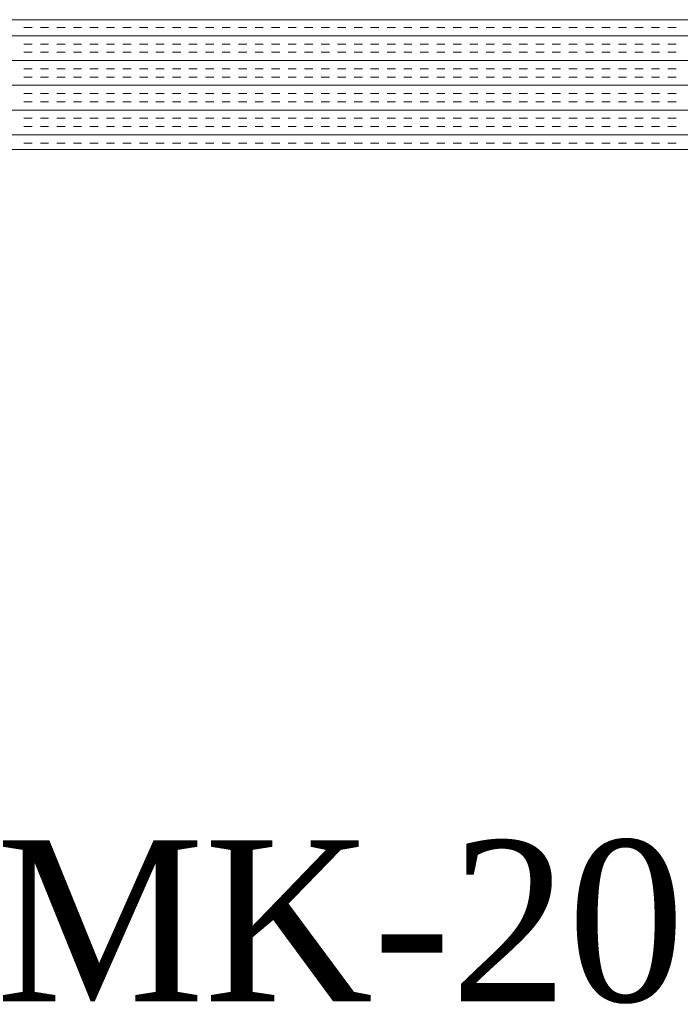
# Model space of a CAD drawing. Extents: x 3940905 to 4145695, y 925352 to 1109797.
# Tile 289 of 656: x 3980111 to 3980365, y 1100231 to 1100610. Entities that reach past the tile are written whole.
import ezdxf

# ---------------------------------------------------------------- set-up
doc = ezdxf.new("R2010")
doc.units = 0
doc.header["$LTSCALE"] = 750
doc.header["$MEASUREMENT"] = 0
doc.layers.add('CKD Equipments', color=252, linetype='CONTINUOUS', lineweight=0)
doc.layers.add('PDF_A - TEXT', color=7, linetype='CONTINUOUS')
doc.styles.add('CKD_Dimension Text', font='BOOKOS.TTF')

msp = doc.modelspace()

# ---------------------------------------------------------------- linework, layer by layer
at = {"layer": 'CKD Equipments'}
for p, q in [((3980620.61, 1100610.1), (3979802.61, 1100610.1)), ((3980570.61, 1100560.1), (3979852.61, 1100560.1))]:
    msp.add_line(p, q, dxfattribs=at)
at = {"layer": 'CKD Equipments', "color": 4, "linetype": 'Continuous'}
for p, q in [((3980112.48, 1100607.08), (3980115.65, 1100607.08)), ((3980118.83, 1100607.08), (3980122, 1100607.08)), ((3980125.18, 1100607.08), (3980128.35, 1100607.08)), ((3980131.53, 1100607.08), (3980134.7, 1100607.08)), ((3980137.88, 1100607.08), (3980141.05, 1100607.08)), ((3980144.23, 1100607.08), (3980147.4, 1100607.08)), ((3980150.58, 1100607.08), (3980153.75, 1100607.08)), ((3980156.93, 1100607.08), (3980160.1, 1100607.08)), ((3980163.28, 1100607.08), (3980166.45, 1100607.08)), ((3980169.63, 1100607.08), (3980172.8, 1100607.08)), ((3980175.98, 1100607.08), (3980179.15, 1100607.08)), ((3980182.33, 1100607.08), (3980185.5, 1100607.08)), ((3980188.68, 1100607.08), (3980191.85, 1100607.08)), ((3980195.03, 1100607.08), (3980198.2, 1100607.08)), ((3980201.38, 1100607.08), (3980204.55, 1100607.08)), ((3980207.73, 1100607.08), (3980210.9, 1100607.08)), ((3980214.08, 1100607.08), (3980217.25, 1100607.08)), ((3980220.43, 1100607.08), (3980223.6, 1100607.08)), ((3980226.78, 1100607.08), (3980229.95, 1100607.08)), ((3980233.13, 1100607.08), (3980236.3, 1100607.08)), ((3980239.48, 1100607.08), (3980242.65, 1100607.08)), ((3980245.83, 1100607.08), (3980249, 1100607.08)), ((3980252.18, 1100607.08), (3980255.35, 1100607.08)), ((3980258.53, 1100607.08), (3980261.7, 1100607.08)), ((3980264.88, 1100607.08), (3980268.05, 1100607.08)), ((3980271.23, 1100607.08), (3980274.4, 1100607.08)), ((3980277.58, 1100607.08), (3980280.75, 1100607.08)), ((3980283.93, 1100607.08), (3980287.1, 1100607.08)), ((3980290.28, 1100607.08), (3980293.45, 1100607.08)), ((3980296.63, 1100607.08), (3980299.8, 1100607.08)), ((3980302.98, 1100607.08), (3980306.15, 1100607.08)), ((3980309.33, 1100607.08), (3980312.5, 1100607.08)), ((3980315.68, 1100607.08), (3980318.85, 1100607.08)), ((3980322.03, 1100607.08), (3980325.2, 1100607.08)), ((3980328.38, 1100607.08), (3980331.55, 1100607.08)), ((3980334.73, 1100607.08), (3980337.9, 1100607.08)), ((3980341.08, 1100607.08), (3980344.25, 1100607.08)), ((3980347.43, 1100607.08), (3980350.6, 1100607.08)), ((3980353.78, 1100607.08), (3980356.95, 1100607.08)), ((3980360.13, 1100607.08), (3980363.3, 1100607.08)), ((3979802.61, 1100603.91), (3980620.61, 1100603.91)), ((3980112.48, 1100600.73), (3980115.65, 1100600.73)), ((3980118.83, 1100600.73), (3980122, 1100600.73)), ((3980125.18, 1100600.73), (3980128.35, 1100600.73)), ((3980131.53, 1100600.73), (3980134.7, 1100600.73)), ((3980137.88, 1100600.73), (3980141.05, 1100600.73)), ((3980144.23, 1100600.73), (3980147.4, 1100600.73)), ((3980150.58, 1100600.73), (3980153.75, 1100600.73)), ((3980156.93, 1100600.73), (3980160.1, 1100600.73)), ((3980163.28, 1100600.73), (3980166.45, 1100600.73)), ((3980169.63, 1100600.73), (3980172.8, 1100600.73)), ((3980175.98, 1100600.73), (3980179.15, 1100600.73)), ((3980182.33, 1100600.73), (3980185.5, 1100600.73)), ((3980188.68, 1100600.73), (3980191.85, 1100600.73)), ((3980195.03, 1100600.73), (3980198.2, 1100600.73)), ((3980201.38, 1100600.73), (3980204.55, 1100600.73)), ((3980207.73, 1100600.73), (3980210.9, 1100600.73)), ((3980214.08, 1100600.73), (3980217.25, 1100600.73)), ((3980220.43, 1100600.73), (3980223.6, 1100600.73)), ((3980226.78, 1100600.73), (3980229.95, 1100600.73)), ((3980233.13, 1100600.73), (3980236.3, 1100600.73)), ((3980239.48, 1100600.73), (3980242.65, 1100600.73)), ((3980245.83, 1100600.73), (3980249, 1100600.73)), ((3980252.18, 1100600.73), (3980255.35, 1100600.73)), ((3980258.53, 1100600.73), (3980261.7, 1100600.73)), ((3980264.88, 1100600.73), (3980268.05, 1100600.73)), ((3980271.23, 1100600.73), (3980274.4, 1100600.73)), ((3980277.58, 1100600.73), (3980280.75, 1100600.73)), ((3980283.93, 1100600.73), (3980287.1, 1100600.73)), ((3980290.28, 1100600.73), (3980293.45, 1100600.73)), ((3980296.63, 1100600.73), (3980299.8, 1100600.73)), ((3980302.98, 1100600.73), (3980306.15, 1100600.73)), ((3980309.33, 1100600.73), (3980312.5, 1100600.73)), ((3980315.68, 1100600.73), (3980318.85, 1100600.73)), ((3980322.03, 1100600.73), (3980325.2, 1100600.73)), ((3980328.38, 1100600.73), (3980331.55, 1100600.73)), ((3980334.73, 1100600.73), (3980337.9, 1100600.73)), ((3980341.08, 1100600.73), (3980344.25, 1100600.73)), ((3980347.43, 1100600.73), (3980350.6, 1100600.73)), ((3980353.78, 1100600.73), (3980356.95, 1100600.73)), ((3980360.13, 1100600.73), (3980363.3, 1100600.73)), ((3980112.48, 1100597.56), (3980115.65, 1100597.56)), ((3980118.83, 1100597.56), (3980122, 1100597.56)), ((3980125.18, 1100597.56), (3980128.35, 1100597.56)), ((3980131.53, 1100597.56), (3980134.7, 1100597.56)), ((3980137.88, 1100597.56), (3980141.05, 1100597.56)), ((3980144.23, 1100597.56), (3980147.4, 1100597.56)), ((3980150.58, 1100597.56), (3980153.75, 1100597.56)), ((3980156.93, 1100597.56), (3980160.1, 1100597.56)), ((3980163.28, 1100597.56), (3980166.45, 1100597.56)), ((3980169.63, 1100597.56), (3980172.8, 1100597.56)), ((3980175.98, 1100597.56), (3980179.15, 1100597.56)), ((3980182.33, 1100597.56), (3980185.5, 1100597.56)), ((3980188.68, 1100597.56), (3980191.85, 1100597.56)), ((3980195.03, 1100597.56), (3980198.2, 1100597.56)), ((3980201.38, 1100597.56), (3980204.55, 1100597.56)), ((3980207.73, 1100597.56), (3980210.9, 1100597.56)), ((3980214.08, 1100597.56), (3980217.25, 1100597.56)), ((3980220.43, 1100597.56), (3980223.6, 1100597.56)), ((3980226.78, 1100597.56), (3980229.95, 1100597.56)), ((3980233.13, 1100597.56), (3980236.3, 1100597.56)), ((3980239.48, 1100597.56), (3980242.65, 1100597.56)), ((3980245.83, 1100597.56), (3980249, 1100597.56)), ((3980252.18, 1100597.56), (3980255.35, 1100597.56)), ((3980258.53, 1100597.56), (3980261.7, 1100597.56)), ((3980264.88, 1100597.56), (3980268.05, 1100597.56)), ((3980271.23, 1100597.56), (3980274.4, 1100597.56)), ((3980277.58, 1100597.56), (3980280.75, 1100597.56)), ((3980283.93, 1100597.56), (3980287.1, 1100597.56)), ((3980290.28, 1100597.56), (3980293.45, 1100597.56)), ((3980296.63, 1100597.56), (3980299.8, 1100597.56)), ((3980302.98, 1100597.56), (3980306.15, 1100597.56)), ((3980309.33, 1100597.56), (3980312.5, 1100597.56)), ((3980315.68, 1100597.56), (3980318.85, 1100597.56)), ((3980322.03, 1100597.56), (3980325.2, 1100597.56)), ((3980328.38, 1100597.56), (3980331.55, 1100597.56)), ((3980334.73, 1100597.56), (3980337.9, 1100597.56)), ((3980341.08, 1100597.56), (3980344.25, 1100597.56)), ((3980347.43, 1100597.56), (3980350.6, 1100597.56)), ((3980353.78, 1100597.56), (3980356.95, 1100597.56)), ((3980360.13, 1100597.56), (3980363.3, 1100597.56)), ((3979802.61, 1100594.38), (3980620.61, 1100594.38)), ((3980112.48, 1100591.21), (3980115.65, 1100591.21)), ((3980118.83, 1100591.21), (3980122, 1100591.21)), ((3980125.18, 1100591.21), (3980128.35, 1100591.21)), ((3980131.53, 1100591.21), (3980134.7, 1100591.21)), ((3980137.88, 1100591.21), (3980141.05, 1100591.21)), ((3980144.23, 1100591.21), (3980147.4, 1100591.21)), ((3980150.58, 1100591.21), (3980153.75, 1100591.21)), ((3980156.93, 1100591.21), (3980160.1, 1100591.21)), ((3980163.28, 1100591.21), (3980166.45, 1100591.21)), ((3980169.63, 1100591.21), (3980172.8, 1100591.21)), ((3980175.98, 1100591.21), (3980179.15, 1100591.21)), ((3980182.33, 1100591.21), (3980185.5, 1100591.21)), ((3980188.68, 1100591.21), (3980191.85, 1100591.21)), ((3980195.03, 1100591.21), (3980198.2, 1100591.21)), ((3980201.38, 1100591.21), (3980204.55, 1100591.21)), ((3980207.73, 1100591.21), (3980210.9, 1100591.21)), ((3980214.08, 1100591.21), (3980217.25, 1100591.21)), ((3980220.43, 1100591.21), (3980223.6, 1100591.21)), ((3980226.78, 1100591.21), (3980229.95, 1100591.21)), ((3980233.13, 1100591.21), (3980236.3, 1100591.21)), ((3980239.48, 1100591.21), (3980242.65, 1100591.21)), ((3980245.83, 1100591.21), (3980249, 1100591.21)), ((3980252.18, 1100591.21), (3980255.35, 1100591.21)), ((3980258.53, 1100591.21), (3980261.7, 1100591.21)), ((3980264.88, 1100591.21), (3980268.05, 1100591.21)), ((3980271.23, 1100591.21), (3980274.4, 1100591.21)), ((3980277.58, 1100591.21), (3980280.75, 1100591.21)), ((3980283.93, 1100591.21), (3980287.1, 1100591.21)), ((3980290.28, 1100591.21), (3980293.45, 1100591.21)), ((3980296.63, 1100591.21), (3980299.8, 1100591.21)), ((3980302.98, 1100591.21), (3980306.15, 1100591.21)), ((3980309.33, 1100591.21), (3980312.5, 1100591.21)), ((3980315.68, 1100591.21), (3980318.85, 1100591.21)), ((3980322.03, 1100591.21), (3980325.2, 1100591.21)), ((3980328.38, 1100591.21), (3980331.55, 1100591.21)), ((3980334.73, 1100591.21), (3980337.9, 1100591.21)), ((3980341.08, 1100591.21), (3980344.25, 1100591.21)), ((3980347.43, 1100591.21), (3980350.6, 1100591.21)), ((3980353.78, 1100591.21), (3980356.95, 1100591.21)), ((3980360.13, 1100591.21), (3980363.3, 1100591.21)), ((3980112.48, 1100588.03), (3980115.65, 1100588.03)), ((3980118.83, 1100588.03), (3980122, 1100588.03)), ((3980125.18, 1100588.03), (3980128.35, 1100588.03)), ((3980131.53, 1100588.03), (3980134.7, 1100588.03)), ((3980137.88, 1100588.03), (3980141.05, 1100588.03)), ((3980144.23, 1100588.03), (3980147.4, 1100588.03)), ((3980150.58, 1100588.03), (3980153.75, 1100588.03)), ((3980156.93, 1100588.03), (3980160.1, 1100588.03)), ((3980163.28, 1100588.03), (3980166.45, 1100588.03)), ((3980169.63, 1100588.03), (3980172.8, 1100588.03)), ((3980175.98, 1100588.03), (3980179.15, 1100588.03)), ((3980182.33, 1100588.03), (3980185.5, 1100588.03)), ((3980188.68, 1100588.03), (3980191.85, 1100588.03)), ((3980195.03, 1100588.03), (3980198.2, 1100588.03)), ((3980201.38, 1100588.03), (3980204.55, 1100588.03)), ((3980207.73, 1100588.03), (3980210.9, 1100588.03)), ((3980214.08, 1100588.03), (3980217.25, 1100588.03)), ((3980220.43, 1100588.03), (3980223.6, 1100588.03)), ((3980226.78, 1100588.03), (3980229.95, 1100588.03)), ((3980233.13, 1100588.03), (3980236.3, 1100588.03)), ((3980239.48, 1100588.03), (3980242.65, 1100588.03)), ((3980245.83, 1100588.03), (3980249, 1100588.03)), ((3980252.18, 1100588.03), (3980255.35, 1100588.03)), ((3980258.53, 1100588.03), (3980261.7, 1100588.03)), ((3980264.88, 1100588.03), (3980268.05, 1100588.03)), ((3980271.23, 1100588.03), (3980274.4, 1100588.03)), ((3980277.58, 1100588.03), (3980280.75, 1100588.03)), ((3980283.93, 1100588.03), (3980287.1, 1100588.03)), ((3980290.28, 1100588.03), (3980293.45, 1100588.03)), ((3980296.63, 1100588.03), (3980299.8, 1100588.03)), ((3980302.98, 1100588.03), (3980306.15, 1100588.03)), ((3980309.33, 1100588.03), (3980312.5, 1100588.03)), ((3980315.68, 1100588.03), (3980318.85, 1100588.03)), ((3980322.03, 1100588.03), (3980325.2, 1100588.03)), ((3980328.38, 1100588.03), (3980331.55, 1100588.03)), ((3980334.73, 1100588.03), (3980337.9, 1100588.03)), ((3980341.08, 1100588.03), (3980344.25, 1100588.03)), ((3980347.43, 1100588.03), (3980350.6, 1100588.03)), ((3980353.78, 1100588.03), (3980356.95, 1100588.03)), ((3980360.13, 1100588.03), (3980363.3, 1100588.03)), ((3979802.61, 1100584.86), (3980620.61, 1100584.86)), ((3980112.48, 1100581.68), (3980115.65, 1100581.68)), ((3980118.83, 1100581.68), (3980122, 1100581.68)), ((3980125.18, 1100581.68), (3980128.35, 1100581.68)), ((3980131.53, 1100581.68), (3980134.7, 1100581.68)), ((3980137.88, 1100581.68), (3980141.05, 1100581.68)), ((3980144.23, 1100581.68), (3980147.4, 1100581.68)), ((3980150.58, 1100581.68), (3980153.75, 1100581.68)), ((3980156.93, 1100581.68), (3980160.1, 1100581.68)), ((3980163.28, 1100581.68), (3980166.45, 1100581.68)), ((3980169.63, 1100581.68), (3980172.8, 1100581.68)), ((3980175.98, 1100581.68), (3980179.15, 1100581.68)), ((3980182.33, 1100581.68), (3980185.5, 1100581.68)), ((3980188.68, 1100581.68), (3980191.85, 1100581.68)), ((3980195.03, 1100581.68), (3980198.2, 1100581.68)), ((3980201.38, 1100581.68), (3980204.55, 1100581.68)), ((3980207.73, 1100581.68), (3980210.9, 1100581.68)), ((3980214.08, 1100581.68), (3980217.25, 1100581.68)), ((3980220.43, 1100581.68), (3980223.6, 1100581.68)), ((3980226.78, 1100581.68), (3980229.95, 1100581.68)), ((3980233.13, 1100581.68), (3980236.3, 1100581.68)), ((3980239.48, 1100581.68), (3980242.65, 1100581.68)), ((3980245.83, 1100581.68), (3980249, 1100581.68)), ((3980252.18, 1100581.68), (3980255.35, 1100581.68)), ((3980258.53, 1100581.68), (3980261.7, 1100581.68)), ((3980264.88, 1100581.68), (3980268.05, 1100581.68)), ((3980271.23, 1100581.68), (3980274.4, 1100581.68)), ((3980277.58, 1100581.68), (3980280.75, 1100581.68)), ((3980283.93, 1100581.68), (3980287.1, 1100581.68)), ((3980290.28, 1100581.68), (3980293.45, 1100581.68)), ((3980296.63, 1100581.68), (3980299.8, 1100581.68)), ((3980302.98, 1100581.68), (3980306.15, 1100581.68)), ((3980309.33, 1100581.68), (3980312.5, 1100581.68)), ((3980315.68, 1100581.68), (3980318.85, 1100581.68)), ((3980322.03, 1100581.68), (3980325.2, 1100581.68)), ((3980328.38, 1100581.68), (3980331.55, 1100581.68)), ((3980334.73, 1100581.68), (3980337.9, 1100581.68)), ((3980341.08, 1100581.68), (3980344.25, 1100581.68)), ((3980347.43, 1100581.68), (3980350.6, 1100581.68)), ((3980353.78, 1100581.68), (3980356.95, 1100581.68)), ((3980360.13, 1100581.68), (3980363.3, 1100581.68)), ((3980112.48, 1100578.51), (3980115.65, 1100578.51)), ((3980118.83, 1100578.51), (3980122, 1100578.51)), ((3980125.18, 1100578.51), (3980128.35, 1100578.51)), ((3980131.53, 1100578.51), (3980134.7, 1100578.51)), ((3980137.88, 1100578.51), (3980141.05, 1100578.51)), ((3980144.23, 1100578.51), (3980147.4, 1100578.51)), ((3980150.58, 1100578.51), (3980153.75, 1100578.51)), ((3980156.93, 1100578.51), (3980160.1, 1100578.51)), ((3980163.28, 1100578.51), (3980166.45, 1100578.51)), ((3980169.63, 1100578.51), (3980172.8, 1100578.51)), ((3980175.98, 1100578.51), (3980179.15, 1100578.51)), ((3980182.33, 1100578.51), (3980185.5, 1100578.51)), ((3980188.68, 1100578.51), (3980191.85, 1100578.51)), ((3980195.03, 1100578.51), (3980198.2, 1100578.51)), ((3980201.38, 1100578.51), (3980204.55, 1100578.51)), ((3980207.73, 1100578.51), (3980210.9, 1100578.51)), ((3980214.08, 1100578.51), (3980217.25, 1100578.51)), ((3980220.43, 1100578.51), (3980223.6, 1100578.51)), ((3980226.78, 1100578.51), (3980229.95, 1100578.51)), ((3980233.13, 1100578.51), (3980236.3, 1100578.51)), ((3980239.48, 1100578.51), (3980242.65, 1100578.51)), ((3980245.83, 1100578.51), (3980249, 1100578.51)), ((3980252.18, 1100578.51), (3980255.35, 1100578.51)), ((3980258.53, 1100578.51), (3980261.7, 1100578.51)), ((3980264.88, 1100578.51), (3980268.05, 1100578.51)), ((3980271.23, 1100578.51), (3980274.4, 1100578.51)), ((3980277.58, 1100578.51), (3980280.75, 1100578.51)), ((3980283.93, 1100578.51), (3980287.1, 1100578.51)), ((3980290.28, 1100578.51), (3980293.45, 1100578.51)), ((3980296.63, 1100578.51), (3980299.8, 1100578.51)), ((3980302.98, 1100578.51), (3980306.15, 1100578.51)), ((3980309.33, 1100578.51), (3980312.5, 1100578.51)), ((3980315.68, 1100578.51), (3980318.85, 1100578.51)), ((3980322.03, 1100578.51), (3980325.2, 1100578.51)), ((3980328.38, 1100578.51), (3980331.55, 1100578.51)), ((3980334.73, 1100578.51), (3980337.9, 1100578.51)), ((3980341.08, 1100578.51), (3980344.25, 1100578.51)), ((3980347.43, 1100578.51), (3980350.6, 1100578.51)), ((3980353.78, 1100578.51), (3980356.95, 1100578.51)), ((3980360.13, 1100578.51), (3980363.3, 1100578.51)), ((3979802.61, 1100575.33), (3980620.61, 1100575.33)), ((3980112.48, 1100572.16), (3980115.65, 1100572.16)), ((3980118.83, 1100572.16), (3980122, 1100572.16)), ((3980125.18, 1100572.16), (3980128.35, 1100572.16)), ((3980131.53, 1100572.16), (3980134.7, 1100572.16)), ((3980137.88, 1100572.16), (3980141.05, 1100572.16)), ((3980144.23, 1100572.16), (3980147.4, 1100572.16)), ((3980150.58, 1100572.16), (3980153.75, 1100572.16)), ((3980156.93, 1100572.16), (3980160.1, 1100572.16)), ((3980163.28, 1100572.16), (3980166.45, 1100572.16)), ((3980169.63, 1100572.16), (3980172.8, 1100572.16)), ((3980175.98, 1100572.16), (3980179.15, 1100572.16)), ((3980182.33, 1100572.16), (3980185.5, 1100572.16)), ((3980188.68, 1100572.16), (3980191.85, 1100572.16)), ((3980195.03, 1100572.16), (3980198.2, 1100572.16)), ((3980201.38, 1100572.16), (3980204.55, 1100572.16)), ((3980207.73, 1100572.16), (3980210.9, 1100572.16)), ((3980214.08, 1100572.16), (3980217.25, 1100572.16)), ((3980220.43, 1100572.16), (3980223.6, 1100572.16)), ((3980226.78, 1100572.16), (3980229.95, 1100572.16)), ((3980233.13, 1100572.16), (3980236.3, 1100572.16)), ((3980239.48, 1100572.16), (3980242.65, 1100572.16)), ((3980245.83, 1100572.16), (3980249, 1100572.16)), ((3980252.18, 1100572.16), (3980255.35, 1100572.16)), ((3980258.53, 1100572.16), (3980261.7, 1100572.16)), ((3980264.88, 1100572.16), (3980268.05, 1100572.16)), ((3980271.23, 1100572.16), (3980274.4, 1100572.16)), ((3980277.58, 1100572.16), (3980280.75, 1100572.16)), ((3980283.93, 1100572.16), (3980287.1, 1100572.16)), ((3980290.28, 1100572.16), (3980293.45, 1100572.16)), ((3980296.63, 1100572.16), (3980299.8, 1100572.16)), ((3980302.98, 1100572.16), (3980306.15, 1100572.16)), ((3980309.33, 1100572.16), (3980312.5, 1100572.16)), ((3980315.68, 1100572.16), (3980318.85, 1100572.16)), ((3980322.03, 1100572.16), (3980325.2, 1100572.16)), ((3980328.38, 1100572.16), (3980331.55, 1100572.16)), ((3980334.73, 1100572.16), (3980337.9, 1100572.16)), ((3980341.08, 1100572.16), (3980344.25, 1100572.16)), ((3980347.43, 1100572.16), (3980350.6, 1100572.16)), ((3980353.78, 1100572.16), (3980356.95, 1100572.16)), ((3980360.13, 1100572.16), (3980363.3, 1100572.16)), ((3980112.48, 1100568.98), (3980115.65, 1100568.98)), ((3980118.83, 1100568.98), (3980122, 1100568.98)), ((3980125.18, 1100568.98), (3980128.35, 1100568.98)), ((3980131.53, 1100568.98), (3980134.7, 1100568.98)), ((3980137.88, 1100568.98), (3980141.05, 1100568.98)), ((3980144.23, 1100568.98), (3980147.4, 1100568.98)), ((3980150.58, 1100568.98), (3980153.75, 1100568.98)), ((3980156.93, 1100568.98), (3980160.1, 1100568.98)), ((3980163.28, 1100568.98), (3980166.45, 1100568.98)), ((3980169.63, 1100568.98), (3980172.8, 1100568.98)), ((3980175.98, 1100568.98), (3980179.15, 1100568.98)), ((3980182.33, 1100568.98), (3980185.5, 1100568.98)), ((3980188.68, 1100568.98), (3980191.85, 1100568.98)), ((3980195.03, 1100568.98), (3980198.2, 1100568.98)), ((3980201.38, 1100568.98), (3980204.55, 1100568.98)), ((3980207.73, 1100568.98), (3980210.9, 1100568.98)), ((3980214.08, 1100568.98), (3980217.25, 1100568.98)), ((3980220.43, 1100568.98), (3980223.6, 1100568.98)), ((3980226.78, 1100568.98), (3980229.95, 1100568.98)), ((3980233.13, 1100568.98), (3980236.3, 1100568.98)), ((3980239.48, 1100568.98), (3980242.65, 1100568.98)), ((3980245.83, 1100568.98), (3980249, 1100568.98)), ((3980252.18, 1100568.98), (3980255.35, 1100568.98)), ((3980258.53, 1100568.98), (3980261.7, 1100568.98)), ((3980264.88, 1100568.98), (3980268.05, 1100568.98)), ((3980271.23, 1100568.98), (3980274.4, 1100568.98)), ((3980277.58, 1100568.98), (3980280.75, 1100568.98)), ((3980283.93, 1100568.98), (3980287.1, 1100568.98)), ((3980290.28, 1100568.98), (3980293.45, 1100568.98)), ((3980296.63, 1100568.98), (3980299.8, 1100568.98)), ((3980302.98, 1100568.98), (3980306.15, 1100568.98)), ((3980309.33, 1100568.98), (3980312.5, 1100568.98)), ((3980315.68, 1100568.98), (3980318.85, 1100568.98)), ((3980322.03, 1100568.98), (3980325.2, 1100568.98)), ((3980328.38, 1100568.98), (3980331.55, 1100568.98)), ((3980334.73, 1100568.98), (3980337.9, 1100568.98)), ((3980341.08, 1100568.98), (3980344.25, 1100568.98)), ((3980347.43, 1100568.98), (3980350.6, 1100568.98)), ((3980353.78, 1100568.98), (3980356.95, 1100568.98)), ((3980360.13, 1100568.98), (3980363.3, 1100568.98)), ((3979802.61, 1100565.81), (3980620.61, 1100565.81)), ((3980112.48, 1100562.63), (3980115.65, 1100562.63)), ((3980118.83, 1100562.63), (3980122, 1100562.63)), ((3980125.18, 1100562.63), (3980128.35, 1100562.63)), ((3980131.53, 1100562.63), (3980134.7, 1100562.63)), ((3980137.88, 1100562.63), (3980141.05, 1100562.63)), ((3980144.23, 1100562.63), (3980147.4, 1100562.63)), ((3980150.58, 1100562.63), (3980153.75, 1100562.63)), ((3980156.93, 1100562.63), (3980160.1, 1100562.63)), ((3980163.28, 1100562.63), (3980166.45, 1100562.63)), ((3980169.63, 1100562.63), (3980172.8, 1100562.63)), ((3980175.98, 1100562.63), (3980179.15, 1100562.63)), ((3980182.33, 1100562.63), (3980185.5, 1100562.63)), ((3980188.68, 1100562.63), (3980191.85, 1100562.63)), ((3980195.03, 1100562.63), (3980198.2, 1100562.63)), ((3980201.38, 1100562.63), (3980204.55, 1100562.63)), ((3980207.73, 1100562.63), (3980210.9, 1100562.63)), ((3980214.08, 1100562.63), (3980217.25, 1100562.63)), ((3980220.43, 1100562.63), (3980223.6, 1100562.63)), ((3980226.78, 1100562.63), (3980229.95, 1100562.63)), ((3980233.13, 1100562.63), (3980236.3, 1100562.63)), ((3980239.48, 1100562.63), (3980242.65, 1100562.63)), ((3980245.83, 1100562.63), (3980249, 1100562.63)), ((3980252.18, 1100562.63), (3980255.35, 1100562.63)), ((3980258.53, 1100562.63), (3980261.7, 1100562.63)), ((3980264.88, 1100562.63), (3980268.05, 1100562.63)), ((3980271.23, 1100562.63), (3980274.4, 1100562.63)), ((3980277.58, 1100562.63), (3980280.75, 1100562.63)), ((3980283.93, 1100562.63), (3980287.1, 1100562.63)), ((3980290.28, 1100562.63), (3980293.45, 1100562.63)), ((3980296.63, 1100562.63), (3980299.8, 1100562.63)), ((3980302.98, 1100562.63), (3980306.15, 1100562.63)), ((3980309.33, 1100562.63), (3980312.5, 1100562.63)), ((3980315.68, 1100562.63), (3980318.85, 1100562.63)), ((3980322.03, 1100562.63), (3980325.2, 1100562.63)), ((3980328.38, 1100562.63), (3980331.55, 1100562.63)), ((3980334.73, 1100562.63), (3980337.9, 1100562.63)), ((3980341.08, 1100562.63), (3980344.25, 1100562.63)), ((3980347.43, 1100562.63), (3980350.6, 1100562.63)), ((3980353.78, 1100562.63), (3980356.95, 1100562.63)), ((3980360.13, 1100562.63), (3980363.3, 1100562.63))]:
    msp.add_line(p, q, dxfattribs=at)

# ---------------------------------------------------------------- texts
at = {"layer": 'PDF_A - TEXT', "insert": (3979836.41, 1100294.31), "char_height": 61.9627, "width": 784.9726, "attachment_point": 1, "style": 'CKD_Dimension Text'}
msp.add_mtext('\\pxqc;MK-20', dxfattribs=at)

doc.saveas('drawing.dxf')
